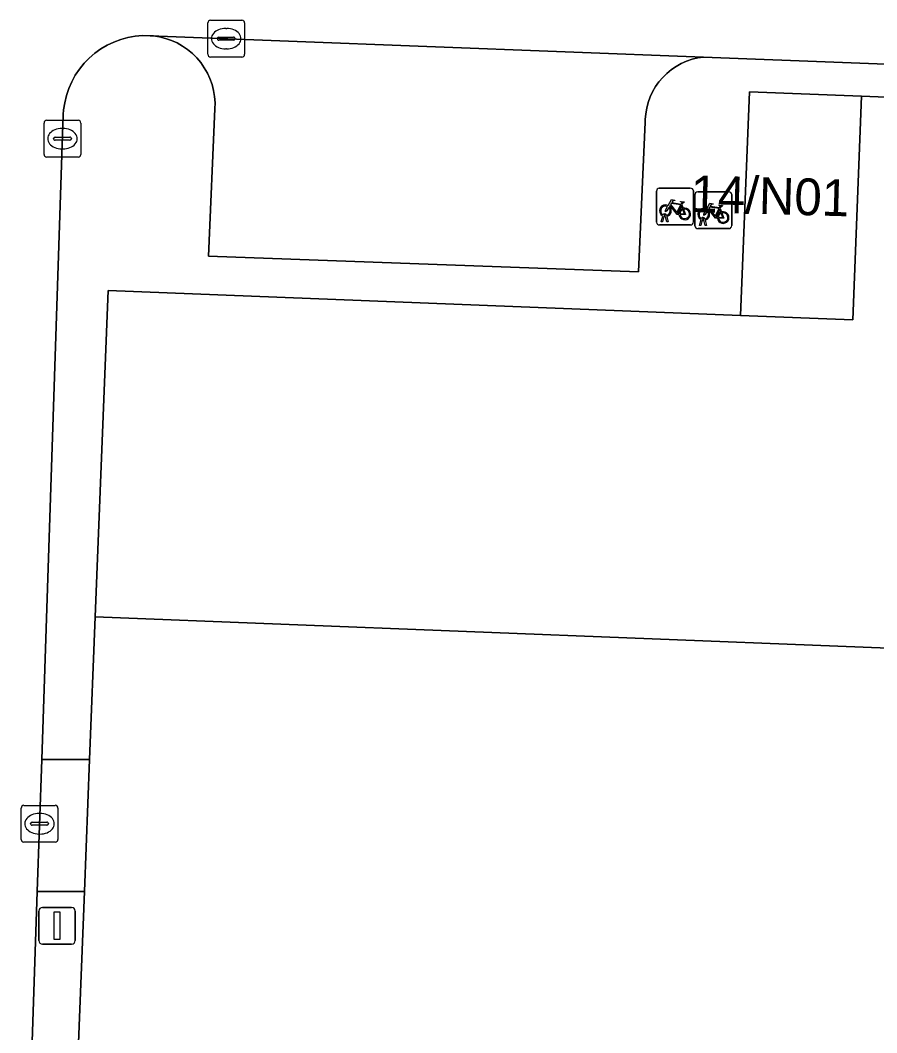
# Model space of a CAD drawing. Extents: x 161354 to 162026, y 386504 to 387460.
# Drawn here: x 161900.88 to 161924.16, y 387322.97 to 387350.5 of the extents above; entities that cross this region are included whole.
import ezdxf

# ---------------------------------------------------------------- set-up
doc = ezdxf.new("R2010")
doc.units = 0
for name, color, linetype in [('IMGEO_Fietsenrek', 7, 'Continuous'), ('IMGEO_Kolk', 7, 'Continuous'), ('IMGEO_Lichtmast', 7, 'Continuous'), ('IMGEO_Pand', 7, 'Continuous'), ('IMGEO_Pand_nummerreeks', 7, 'Continuous'), ('IMGEO_Parkeervlak_open', 7, 'Continuous'), ('IMGEO_Rijbaan_lokaal_open', 7, 'Continuous'), ('IMGEO_Voetpad_open', 7, 'Continuous')]:
    doc.layers.add(name, color=color, linetype=linetype)

msp = doc.modelspace()

# ---------------------------------------------------------------- linework, layer by layer
at = {"layer": 'IMGEO_Fietsenrek'}
for p, q in [((161918.176, 387345.009), (161918.176, 387345.85)), ((161918.176, 387345.85), (161918.176, 387345.009)), ((161918.251, 387345.934), (161919.092, 387345.934)), ((161919.092, 387345.934), (161918.251, 387345.934)), ((161919.176, 387345.859), (161919.176, 387345.018)), ((161919.176, 387345.018), (161919.176, 387345.859)), ((161919.294, 387345.835), (161920.135, 387345.835)), ((161920.135, 387345.835), (161919.294, 387345.835)), ((161920.219, 387345.76), (161920.219, 387344.919)), ((161920.219, 387344.919), (161920.219, 387345.76)), ((161918.863, 387345.483), (161918.899, 387345.388)), ((161919.219, 387344.91), (161919.219, 387345.751)), ((161919.219, 387345.751), (161919.219, 387344.91)), ((161919.906, 387345.384), (161919.942, 387345.289)), ((161919.101, 387344.934), (161918.26, 387344.934)), ((161918.26, 387344.934), (161919.101, 387344.934)), ((161918.303, 387345.018), (161918.342, 387345.178)), ((161918.337, 387345.018), (161918.303, 387345.018)), ((161918.372, 387345.166), (161918.337, 387345.018)), ((161918.414, 387345.19), (161918.413, 387345.194)), ((161918.455, 387345.018), (161918.421, 387345.16)), ((161918.445, 387345.201), (161918.446, 387345.194)), ((161918.453, 387345.164), (161918.488, 387345.018)), ((161918.488, 387345.018), (161918.455, 387345.018)), ((161919.346, 387344.919), (161919.385, 387345.079)), ((161919.415, 387345.067), (161919.38, 387344.919)), ((161919.457, 387345.091), (161919.456, 387345.095)), ((161919.498, 387344.919), (161919.464, 387345.061)), ((161919.488, 387345.102), (161919.489, 387345.095)), ((161919.496, 387345.065), (161919.531, 387344.919)), ((161920.144, 387344.835), (161919.303, 387344.835)), ((161919.303, 387344.835), (161920.144, 387344.835)), ((161919.38, 387344.919), (161919.346, 387344.919)), ((161919.531, 387344.919), (161919.498, 387344.919))]:
    msp.add_line(p, q, dxfattribs=at)
for points in [[(161918.489, 387345.46), (161918.584, 387345.624), (161918.67, 387345.61), (161918.672, 387345.601), (161918.616, 387345.59), (161918.589, 387345.545), (161918.845, 387345.504)], [(161918.832, 387345.479), (161918.575, 387345.52), (161918.558, 387345.491), (161918.725, 387345.271), (161918.832, 387345.479)], [(161918.845, 387345.504), (161918.87, 387345.553), (161918.864, 387345.557), (161918.841, 387345.561), (161918.829, 387345.568), (161918.828, 387345.571), (161918.83, 387345.576), (161918.925, 387345.561), (161918.927, 387345.551), (161918.917, 387345.538), (161918.905, 387345.532), (161918.891, 387345.538), (161918.863, 387345.483)], [(161919.532, 387345.361), (161919.627, 387345.525), (161919.713, 387345.511), (161919.715, 387345.502), (161919.659, 387345.491), (161919.632, 387345.446), (161919.888, 387345.405)], [(161918.51, 387345.408), (161918.458, 387345.318), (161918.418, 387345.293), (161918.419, 387345.34), (161918.474, 387345.434)], [(161918.785, 387345.216), (161918.735, 387345.216), (161918.544, 387345.467), (161918.525, 387345.435)], [(161918.88, 387345.381), (161918.85, 387345.458), (161918.741, 387345.24), (161918.784, 387345.24)], [(161918.814, 387345.24), (161918.934, 387345.239), (161918.89, 387345.353)], [(161918.91, 387345.36), (161918.965, 387345.215), (161918.815, 387345.215)], [(161919.553, 387345.309), (161919.501, 387345.219), (161919.461, 387345.194), (161919.462, 387345.241), (161919.517, 387345.335)], [(161919.828, 387345.117), (161919.778, 387345.117), (161919.587, 387345.368), (161919.568, 387345.336)], [(161919.875, 387345.38), (161919.618, 387345.421), (161919.601, 387345.392), (161919.768, 387345.172), (161919.875, 387345.38)], [(161919.923, 387345.282), (161919.893, 387345.359), (161919.784, 387345.141), (161919.827, 387345.141)], [(161919.857, 387345.141), (161919.977, 387345.14), (161919.933, 387345.254)], [(161919.953, 387345.261), (161920.008, 387345.116), (161919.858, 387345.116)], [(161919.888, 387345.405), (161919.913, 387345.454), (161919.907, 387345.458), (161919.884, 387345.462), (161919.872, 387345.469), (161919.871, 387345.472), (161919.873, 387345.477), (161919.968, 387345.462), (161919.97, 387345.452), (161919.96, 387345.439), (161919.948, 387345.433), (161919.934, 387345.439), (161919.906, 387345.384)]]:
    msp.add_lwpolyline(points, dxfattribs=at)
for centre, radius, start, end in [((161918.254, 387345.856), 0.0779, 92.4484, 184.2845), ((161918.254, 387345.856), 0.0779, 92.4484, 184.2845), ((161919.098, 387345.856), 0.0779, 2.4484, 94.2845), ((161919.098, 387345.856), 0.0779, 2.4484, 94.2845), ((161919.297, 387345.757), 0.0779, 92.4484, 184.2845), ((161919.297, 387345.757), 0.0779, 92.4484, 184.2845), ((161920.141, 387345.757), 0.0779, 2.4484, 94.2845), ((161920.141, 387345.757), 0.0779, 2.4484, 94.2845), ((161918.416, 387345.319), 0.159, 62.6766, 242.1369), ((161918.416, 387345.319), 0.129, 63.3192, 238.903), ((161918.396, 387345.19), 0.0499, 12.8025, 158.6934), ((161918.396, 387345.19), 0.0174, 12.8025, 163.4502), ((161918.416, 387345.319), 0.129, 283.6043, 43.4302), ((161918.416, 387345.319), 0.159, 283.5766, 46.6042), ((161918.943, 387345.235), 0.159, 113.3408, 178.3217), ((161918.943, 387345.235), 0.159, 187.0065, 105.7708), ((161918.943, 387345.235), 0.129, 113.923, 177.9556), ((161918.943, 387345.235), 0.129, 188.6715, 104.5883), ((161919.459, 387345.22), 0.159, 62.6766, 242.1369), ((161919.459, 387345.22), 0.129, 63.3192, 238.903), ((161919.459, 387345.22), 0.129, 283.6043, 43.4302), ((161919.459, 387345.22), 0.159, 283.5766, 46.6042), ((161919.986, 387345.136), 0.159, 113.3408, 178.3217), ((161919.986, 387345.136), 0.159, 187.0065, 105.7708), ((161919.986, 387345.136), 0.129, 113.923, 177.9556), ((161919.986, 387345.136), 0.129, 188.6715, 104.5883), ((161918.254, 387345.012), 0.0779, 182.4484, 274.2845), ((161918.254, 387345.012), 0.0779, 182.4484, 274.2845), ((161918.416, 387345.319), 0.159, 253.9967, 271.7867), ((161918.416, 387345.319), 0.129, 253.415, 269.0204), ((161919.098, 387345.012), 0.0779, 272.4484, 4.2845), ((161919.098, 387345.012), 0.0779, 272.4484, 4.2845), ((161919.439, 387345.091), 0.0499, 12.8025, 158.6934), ((161919.459, 387345.22), 0.159, 253.9967, 271.7867), ((161919.439, 387345.091), 0.0174, 12.8025, 163.4502), ((161919.459, 387345.22), 0.129, 253.415, 269.0204), ((161919.297, 387344.913), 0.0779, 182.4484, 274.2845), ((161919.297, 387344.913), 0.0779, 182.4484, 274.2845), ((161920.141, 387344.913), 0.0779, 272.4484, 4.2845), ((161920.141, 387344.913), 0.0779, 272.4484, 4.2845)]:
    msp.add_arc(centre, radius, start, end, dxfattribs=at)
at = {"layer": 'IMGEO_Kolk'}
for p, q in [((161906.052, 387350.501), (161906.904, 387350.501)), ((161905.977, 387349.575), (161905.977, 387350.427)), ((161906.465, 387350.281), (161906.49, 387350.281)), ((161906.978, 387350.427), (161906.978, 387349.575)), ((161906.236, 387349.995), (161906.236, 387350.007)), ((161906.674, 387349.958), (161906.276, 387349.958)), ((161906.279, 387350.044), (161906.677, 387350.044)), ((161906.72, 387350.007), (161906.72, 387349.995)), ((161906.488, 387349.721), (161906.463, 387349.721)), ((161906.904, 387349.501), (161906.052, 387349.501)), ((161901.525, 387346.855), (161901.525, 387347.707)), ((161901.6, 387347.781), (161902.452, 387347.781)), ((161902.526, 387347.707), (161902.526, 387346.855)), ((161902.013, 387347.561), (161902.038, 387347.561)), ((161901.784, 387347.275), (161901.784, 387347.287)), ((161902.222, 387347.238), (161901.824, 387347.238)), ((161901.827, 387347.324), (161902.225, 387347.324)), ((161902.268, 387347.287), (161902.268, 387347.275)), ((161902.036, 387347.001), (161902.011, 387347.001)), ((161902.452, 387346.781), (161901.6, 387346.781)), ((161900.902, 387328.226), (161900.902, 387329.078)), ((161900.977, 387329.152), (161901.829, 387329.152)), ((161901.903, 387329.078), (161901.903, 387328.226)), ((161901.204, 387328.695), (161901.602, 387328.695)), ((161901.39, 387328.932), (161901.415, 387328.932)), ((161901.161, 387328.646), (161901.161, 387328.658)), ((161901.599, 387328.609), (161901.201, 387328.609)), ((161901.645, 387328.658), (161901.645, 387328.646)), ((161901.829, 387328.152), (161900.977, 387328.152)), ((161901.413, 387328.372), (161901.388, 387328.372))]:
    msp.add_line(p, q, dxfattribs=at)
for points in [[(161906.052, 387350.501), (161906.904, 387350.501)], [(161905.977, 387349.575), (161905.977, 387350.427)], [(161906.978, 387350.427), (161906.978, 387349.575)], [(161906.904, 387349.501), (161906.052, 387349.501)], [(161901.525, 387346.855), (161901.525, 387347.707)], [(161901.6, 387347.781), (161902.452, 387347.781)], [(161902.526, 387347.707), (161902.526, 387346.855)], [(161902.452, 387346.781), (161901.6, 387346.781)], [(161900.902, 387328.226), (161900.902, 387329.078)], [(161900.977, 387329.152), (161901.829, 387329.152)], [(161901.903, 387329.078), (161901.903, 387328.226)], [(161901.829, 387328.152), (161900.977, 387328.152)]]:
    msp.add_lwpolyline(points, dxfattribs=at)
for centre, radius, start, end in [((161906.054, 387350.425), 0.0765, 91.552, 178.448), ((161906.054, 387350.425), 0.0765, 91.552, 178.448), ((161906.902, 387350.425), 0.0765, 1.552, 88.448), ((161906.902, 387350.425), 0.0765, 1.552, 88.448), ((161906.276, 387350.004), 0.0403, 85.8775, 175.7526), ((161906.273, 387349.994), 0.0366, 178.938, 274.7102), ((161906.677, 387350.001), 0.043, 264.8664, 352.4533), ((161906.681, 387350.006), 0.0386, 1.7309, 96.639), ((161906.054, 387349.577), 0.0765, 181.552, 268.448), ((161906.054, 387349.577), 0.0765, 181.552, 268.448), ((161906.902, 387349.577), 0.0765, 271.552, 358.448), ((161906.902, 387349.577), 0.0765, 271.552, 358.448), ((161901.602, 387347.705), 0.0765, 91.552, 178.448), ((161901.602, 387347.705), 0.0765, 91.552, 178.448), ((161902.45, 387347.705), 0.0765, 1.552, 88.448), ((161902.45, 387347.705), 0.0765, 1.552, 88.448), ((161901.824, 387347.284), 0.0403, 85.8775, 175.7526), ((161901.821, 387347.274), 0.0366, 178.938, 274.7102), ((161902.225, 387347.281), 0.043, 264.8664, 352.4533), ((161902.229, 387347.286), 0.0386, 1.7309, 96.639), ((161901.602, 387346.857), 0.0765, 181.552, 268.448), ((161901.602, 387346.857), 0.0765, 181.552, 268.448), ((161902.45, 387346.857), 0.0765, 271.552, 358.448), ((161902.45, 387346.857), 0.0765, 271.552, 358.448), ((161900.979, 387329.076), 0.0765, 91.552, 178.448), ((161900.979, 387329.076), 0.0765, 91.552, 178.448), ((161901.827, 387329.076), 0.0765, 1.552, 88.448), ((161901.827, 387329.076), 0.0765, 1.552, 88.448), ((161901.201, 387328.655), 0.0403, 85.8775, 175.7526), ((161901.606, 387328.657), 0.0386, 1.7309, 96.639), ((161901.198, 387328.645), 0.0366, 178.938, 274.7102), ((161901.602, 387328.652), 0.043, 264.8664, 352.4533), ((161900.979, 387328.228), 0.0765, 181.552, 268.448), ((161900.979, 387328.228), 0.0765, 181.552, 268.448), ((161901.827, 387328.228), 0.0765, 271.552, 358.448), ((161901.827, 387328.228), 0.0765, 271.552, 358.448)]:
    msp.add_arc(centre, radius, start, end, dxfattribs=at)
for centre, major_axis, ratio, start_param, end_param in [((161906.464, 387350.001), (-0.387, 0.002), 0.722429, 4.712389, 7.853982), ((161906.489, 387350.001), (-0.39, 0.002), 0.717154, 1.570796, 4.712389), ((161902.012, 387347.281), (-0.387, 0.002), 0.722429, 4.712389, 7.853982), ((161902.037, 387347.281), (-0.39, 0.002), 0.717154, 1.570796, 4.712389), ((161901.389, 387328.652), (-0.387, 0.002), 0.722429, 4.712389, 7.853982), ((161901.414, 387328.652), (-0.39, 0.002), 0.717154, 1.570796, 4.712389)]:
    msp.add_ellipse(centre, major_axis=major_axis, ratio=ratio, start_param=start_param, end_param=end_param, dxfattribs=at)
at = {"layer": 'IMGEO_Lichtmast'}
for p, q in [((161901.384, 387325.477), (161901.384, 387326.277)), ((161901.384, 387326.277), (161901.384, 387325.477)), ((161901.484, 387326.377), (161902.274, 387326.377)), ((161902.274, 387326.377), (161901.484, 387326.377)), ((161902.374, 387326.277), (161902.374, 387325.477)), ((161902.374, 387325.477), (161902.374, 387326.277)), ((161902.274, 387325.377), (161901.484, 387325.377)), ((161901.484, 387325.377), (161902.274, 387325.377))]:
    msp.add_line(p, q, dxfattribs=at)
msp.add_lwpolyline([(161901.804, 387326.252), (161901.954, 387326.252), (161901.954, 387325.502), (161901.804, 387325.502), (161901.804, 387326.252)], dxfattribs=at)
for centre, start, end in [((161901.484, 387326.277), 90, 180), ((161901.484, 387326.277), 90, 180), ((161902.274, 387326.277), 0, 90), ((161902.274, 387326.277), 360, 90), ((161901.484, 387325.477), 180, 270), ((161901.484, 387325.477), 180, 270), ((161902.274, 387325.477), 270, 0), ((161902.274, 387325.477), 270, 0)]:
    msp.add_arc(centre, 0.1, start, end, dxfattribs=at)
at = {"layer": 'IMGEO_Pand'}
for points in [[(161923.512, 387342.356), (161923.751, 387348.436), (161920.701, 387348.556), (161920.461, 387342.476)], [(161920.461, 387342.476), (161903.266, 387343.153), (161902.916, 387334.28), (161938.242, 387332.884), (161938.256, 387333.217), (161938.43, 387337.65), (161938.832, 387347.841), (161923.751, 387348.436), (161923.512, 387342.356)], [(161902.763, 387330.4), (161902.622, 387326.806), (161902.073, 387312.872), (161901.931, 387309.275), (161901.785, 387305.577), (161906.712, 387305.383), (161930.163, 387304.473), (161935.061, 387304.28), (161935.069, 387304.464), (161937.119, 387304.384), (161938.242, 387332.884), (161902.916, 387334.28)]]:
    msp.add_lwpolyline(points, close=True, dxfattribs=at)
at = {"layer": 'IMGEO_Parkeervlak_open'}
msp.add_lwpolyline([(161904.406, 387350.082), (161904.5, 387350.074), (161904.666, 387350.048), (161904.83, 387350.007), (161904.989, 387349.952), (161905.142, 387349.883), (161905.289, 387349.8), (161905.428, 387349.705), (161905.557, 387349.597), (161905.677, 387349.479), (161905.785, 387349.35), (161905.882, 387349.212), (161905.966, 387349.066), (161906.036, 387348.913), (161906.093, 387348.754), (161906.135, 387348.591), (161906.162, 387348.425), (161906.175, 387348.257), (161906.172, 387348.089), (161905.993, 387344.089), (161917.688, 387343.663), (161917.866, 387347.726), (161917.867, 387347.799), (161917.88, 387347.957), (161917.907, 387348.114), (161917.947, 387348.267), (161918.001, 387348.416), (161918.069, 387348.559), (161918.148, 387348.696), (161918.24, 387348.826), (161918.343, 387348.946), (161918.456, 387349.057), (161918.579, 387349.158), (161918.71, 387349.247), (161918.849, 387349.324), (161918.994, 387349.388), (161919.144, 387349.439), (161919.298, 387349.476), (161919.455, 387349.5)], close=True, dxfattribs=at)
at = {"layer": 'IMGEO_Rijbaan_lokaal_open'}
msp.add_lwpolyline([(161900.879, 387312.92), (161901.343, 387326.805), (161901.463, 387330.4), (161902.049, 387347.942), (161902.058, 387348.062), (161902.087, 387348.26), (161902.133, 387348.456), (161902.197, 387348.646), (161902.278, 387348.831), (161902.375, 387349.007), (161902.487, 387349.173), (161902.613, 387349.33), (161902.754, 387349.474), (161902.906, 387349.605), (161903.069, 387349.722), (161903.243, 387349.824), (161903.424, 387349.91), (161903.613, 387349.979), (161903.807, 387350.031), (161904.005, 387350.066), (161904.205, 387350.083), (161904.406, 387350.082), (161919.455, 387349.5), (161938.812, 387348.751)], dxfattribs=at)
at = {"layer": 'IMGEO_Voetpad_open'}
msp.add_lwpolyline([(161938.812, 387348.751), (161919.455, 387349.5), (161919.298, 387349.476), (161919.144, 387349.439), (161918.994, 387349.388), (161918.849, 387349.324), (161918.71, 387349.247), (161918.579, 387349.158), (161918.456, 387349.057), (161918.343, 387348.946), (161918.24, 387348.826), (161918.148, 387348.696), (161918.069, 387348.559), (161918.001, 387348.416), (161917.947, 387348.267), (161917.907, 387348.114), (161917.88, 387347.957), (161917.867, 387347.799), (161917.866, 387347.726), (161917.688, 387343.663), (161905.993, 387344.089), (161906.172, 387348.089), (161906.175, 387348.257), (161906.162, 387348.425), (161906.135, 387348.591), (161906.093, 387348.754), (161906.036, 387348.913), (161905.966, 387349.066), (161905.882, 387349.212), (161905.785, 387349.35), (161905.677, 387349.479), (161905.557, 387349.597), (161905.428, 387349.705), (161905.289, 387349.8), (161905.142, 387349.883), (161904.989, 387349.952), (161904.83, 387350.007), (161904.666, 387350.048), (161904.5, 387350.074), (161904.406, 387350.082), (161904.205, 387350.083), (161904.005, 387350.066), (161903.807, 387350.031), (161903.613, 387349.979), (161903.424, 387349.91), (161903.243, 387349.824), (161903.069, 387349.722), (161902.906, 387349.605), (161902.754, 387349.474), (161902.613, 387349.33), (161902.487, 387349.173), (161902.375, 387349.007), (161902.278, 387348.831), (161902.197, 387348.646), (161902.133, 387348.456), (161902.087, 387348.26), (161902.058, 387348.062), (161902.049, 387347.942), (161901.463, 387330.4), (161902.763, 387330.4), (161902.916, 387334.28), (161903.266, 387343.153), (161920.461, 387342.476), (161920.701, 387348.556), (161923.751, 387348.436), (161938.832, 387347.841)], dxfattribs=at)
for points in [[(161901.463, 387330.4), (161901.343, 387326.805), (161902.622, 387326.806), (161902.763, 387330.4)], [(161901.343, 387326.805), (161900.879, 387312.92), (161902.073, 387312.872), (161902.622, 387326.806)]]:
    msp.add_lwpolyline(points, close=True, dxfattribs=at)

# ---------------------------------------------------------------- texts
at = {"layer": 'IMGEO_Pand_nummerreeks'}
msp.add_text('14/N01', height=1, rotation=358.4089, dxfattribs=at).set_placement((161919.087, 387345.288))

doc.saveas('drawing.dxf')
